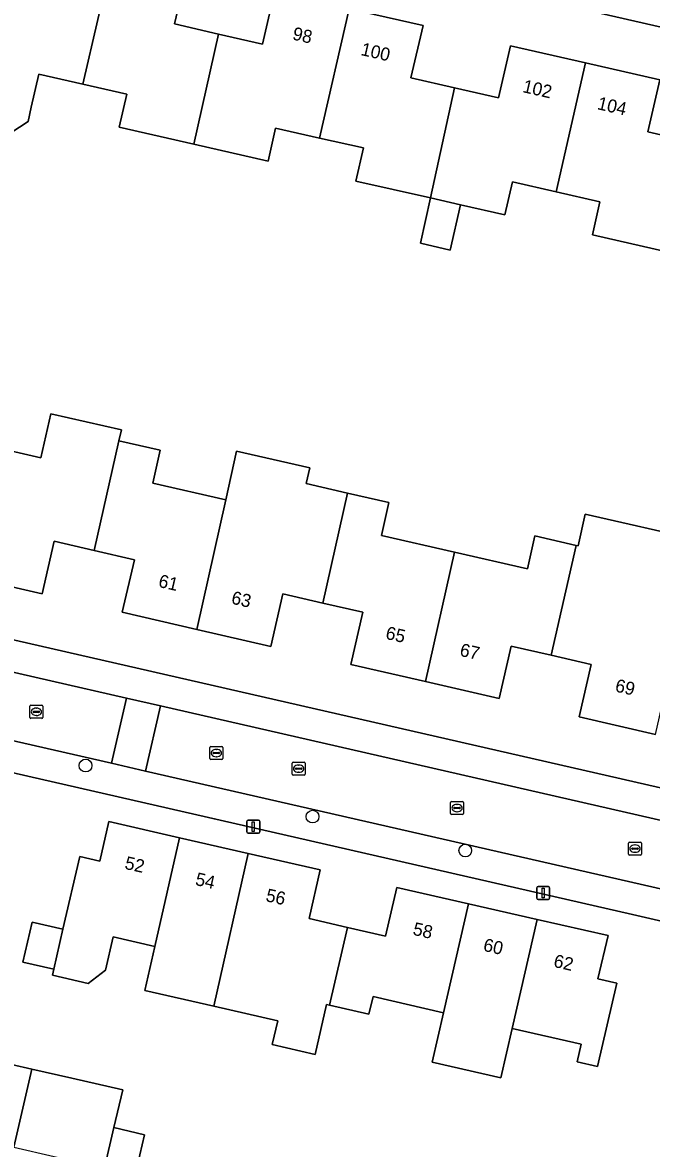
# Model space of a CAD drawing. Extents: x 159626 to 160723, y 388173 to 389416.
# Drawn here: x 160232.5 to 160280.8, y 388620.7 to 388707.3 of the extents above; entities that cross this region are included whole.
import ezdxf

# ---------------------------------------------------------------- set-up
doc = ezdxf.new("R2010")
doc.units = 0
for name, color, linetype in [('IMGEO_Boom', 7, 'Continuous'), ('IMGEO_Erf', 7, 'Continuous'), ('IMGEO_Kolk', 7, 'Continuous'), ('IMGEO_Lichtmast', 7, 'Continuous'), ('IMGEO_Pand', 7, 'Continuous'), ('IMGEO_Pand_nummerreeks', 7, 'Continuous'), ('IMGEO_Rijbaan_lokaal_open', 7, 'Continuous'), ('IMGEO_Rioolput', 7, 'Continuous'), ('IMGEO_Voetpad_open', 7, 'Continuous')]:
    doc.layers.add(name, color=color, linetype=linetype)

msp = doc.modelspace()

# ---------------------------------------------------------------- linework, layer by layer
at = {"layer": 'IMGEO_Boom'}
for centre in [(160237.319, 388650.157), (160254.76, 388646.229), (160266.495, 388643.621)]:
    msp.add_circle(centre, 0.489, dxfattribs=at)
at = {"layer": 'IMGEO_Erf'}
for points in [[(160321.781, 388697.748), (160237.27, 388717.058)], [(160245.1, 388711.22), (160244.166, 388707.186), (160247.535, 388706.406), (160250.906, 388705.626), (160251.84, 388709.66)], [(160257.58, 388708.352), (160263.25, 388707.06), (160262.322, 388703.038), (160265.681, 388702.263), (160269.042, 388701.488), (160269.97, 388705.51), (160275.731, 388704.194), (160281.44, 388702.89), (160280.524, 388698.892), (160283.863, 388698.127)], [(160273.483, 388694.272), (160270.117, 388695.038), (160269.54, 388692.497), (160266.128, 388693.273), (160265.338, 388689.796), (160263.054, 388690.315), (160263.82, 388693.798), (160258.088, 388695.102), (160258.666, 388697.643), (160255.295, 388698.41), (160251.924, 388699.177), (160251.346, 388696.636), (160245.641, 388697.934), (160239.904, 388699.239), (160240.482, 388701.78), (160237.101, 388702.549), (160233.73, 388703.316), (160233.152, 388700.775), (160232.916, 388699.692), (160231.578, 388698.805)], [(160281.989, 388689.665), (160276.272, 388690.966), (160276.85, 388693.506), (160273.483, 388694.272)], [(160230.518, 388674.594), (160233.894, 388673.823), (160234.649, 388677.188), (160240.073, 388675.971), (160239.882, 388675.122), (160243.059, 388674.396), (160242.479, 388671.859), (160248.089, 388670.577), (160248.919, 388674.342), (160254.559, 388673.053), (160254.28, 388671.831), (160257.458, 388671.104), (160260.631, 388670.378), (160260.051, 388667.842), (160265.661, 388666.559), (160271.272, 388665.276), (160271.852, 388667.813), (160275.024, 388667.088), (160275.167, 388667.055), (160275.722, 388669.483), (160284.5, 388667.494)], [(160281.11, 388652.54), (160275.26, 388653.9), (160276.184, 388657.932), (160273.108, 388658.637), (160270.034, 388659.342), (160269.11, 388655.31), (160263.431, 388656.61), (160257.71, 388657.92), (160258.628, 388661.952), (160255.552, 388662.652), (160252.478, 388663.352), (160251.56, 388659.32), (160245.863, 388660.627), (160240.14, 388661.94), (160241.071, 388665.978), (160237.99, 388666.688), (160234.911, 388667.398), (160233.98, 388663.36), (160228.29, 388664.664)], [(160217.738, 388663.033), (160308.833, 388642.18)], [(160306.653, 388632.407), (160279.35, 388638.697), (160215.058, 388653.423), (160211.658, 388638.822), (160208.772, 388626.116), (160214.517, 388624.788), (160228.678, 388621.514), (160230.042, 388627.517), (160233.186, 388626.802), (160236.262, 388626.104), (160240.177, 388625.214), (160239.503, 388622.316), (160241.847, 388621.771), (160241.13, 388618.685)]]:
    msp.add_lwpolyline(points, dxfattribs=at)
msp.add_lwpolyline([(160241.877, 388632.853), (160242.647, 388636.237), (160239.433, 388636.975), (160238.86, 388634.419), (160237.531, 388633.404), (160234.769, 388634.039), (160234.872, 388634.488), (160232.508, 388635.031), (160233.217, 388638.111), (160235.58, 388637.567), (160236.869, 388643.169), (160238.408, 388642.814), (160239.105, 388645.854), (160244.551, 388644.607), (160249.823, 388643.4), (160255.355, 388642.133), (160254.497, 388638.382), (160257.439, 388637.708), (160260.38, 388637.034), (160261.238, 388640.785), (160266.747, 388639.527), (160272.032, 388638.321), (160277.468, 388637.08), (160276.682, 388633.756), (160278.133, 388633.412), (160276.647, 388627.008), (160275.1, 388627.362), (160275.412, 388628.723), (160270.1, 388629.941), (160269.225, 388626.147), (160263.954, 388627.357), (160264.825, 388631.151), (160259.412, 388632.392), (160259.1, 388631.031), (160256.061, 388631.727), (160255.84, 388631.778), (160254.962, 388627.948), (160251.672, 388628.702), (160252.087, 388630.514), (160247.166, 388631.642)], close=True, dxfattribs=at)
at = {"layer": 'IMGEO_Kolk'}
for p, q in [((160233.046, 388653.86), (160233.046, 388654.712)), ((160233.121, 388654.786), (160233.973, 388654.786)), ((160233.534, 388654.566), (160233.559, 388654.566)), ((160234.047, 388654.712), (160234.047, 388653.86)), ((160233.973, 388653.786), (160233.121, 388653.786)), ((160233.305, 388654.28), (160233.305, 388654.292)), ((160233.743, 388654.243), (160233.345, 388654.243)), ((160233.348, 388654.329), (160233.746, 388654.329)), ((160233.557, 388654.006), (160233.532, 388654.006)), ((160233.789, 388654.292), (160233.789, 388654.28)), ((160246.872, 388650.69), (160246.872, 388651.542)), ((160246.947, 388651.616), (160247.799, 388651.616)), ((160247.131, 388651.11), (160247.131, 388651.122)), ((160247.569, 388651.073), (160247.171, 388651.073)), ((160247.174, 388651.159), (160247.572, 388651.159)), ((160247.36, 388651.396), (160247.385, 388651.396)), ((160247.615, 388651.122), (160247.615, 388651.11)), ((160247.873, 388651.542), (160247.873, 388650.69)), ((160247.799, 388650.616), (160246.947, 388650.616)), ((160247.383, 388650.836), (160247.358, 388650.836)), ((160265.367, 388646.46), (160265.367, 388647.312)), ((160265.442, 388647.386), (160266.294, 388647.386)), ((160265.626, 388646.88), (160265.626, 388646.892)), ((160266.064, 388646.843), (160265.666, 388646.843)), ((160265.669, 388646.929), (160266.067, 388646.929)), ((160265.878, 388646.606), (160265.853, 388646.606)), ((160265.855, 388647.166), (160265.88, 388647.166)), ((160266.11, 388646.892), (160266.11, 388646.88)), ((160266.368, 388647.312), (160266.368, 388646.46)), ((160266.294, 388646.386), (160265.442, 388646.386)), ((160279.039, 388643.341), (160279.039, 388644.193)), ((160279.114, 388644.267), (160279.966, 388644.267)), ((160279.527, 388644.047), (160279.552, 388644.047)), ((160280.04, 388644.193), (160280.04, 388643.341)), ((160279.966, 388643.267), (160279.114, 388643.267)), ((160279.298, 388643.761), (160279.298, 388643.773)), ((160279.736, 388643.724), (160279.338, 388643.724)), ((160279.341, 388643.81), (160279.739, 388643.81)), ((160279.55, 388643.487), (160279.525, 388643.487)), ((160279.782, 388643.773), (160279.782, 388643.761))]:
    msp.add_line(p, q, dxfattribs=at)
for points in [[(160233.046, 388653.86), (160233.046, 388654.712)], [(160233.121, 388654.786), (160233.973, 388654.786)], [(160234.047, 388654.712), (160234.047, 388653.86)], [(160233.973, 388653.786), (160233.121, 388653.786)], [(160246.872, 388650.69), (160246.872, 388651.542)], [(160246.947, 388651.616), (160247.799, 388651.616)], [(160247.873, 388651.542), (160247.873, 388650.69)], [(160247.799, 388650.616), (160246.947, 388650.616)], [(160265.367, 388646.46), (160265.367, 388647.312)], [(160265.442, 388647.386), (160266.294, 388647.386)], [(160266.368, 388647.312), (160266.368, 388646.46)], [(160266.294, 388646.386), (160265.442, 388646.386)], [(160279.039, 388643.341), (160279.039, 388644.193)], [(160279.114, 388644.267), (160279.966, 388644.267)], [(160280.04, 388644.193), (160280.04, 388643.341)], [(160279.966, 388643.267), (160279.114, 388643.267)]]:
    msp.add_lwpolyline(points, dxfattribs=at)
for centre, radius, start, end in [((160233.123, 388654.71), 0.0765, 91.55205, 178.44795), ((160233.123, 388654.71), 0.0765, 91.55205, 178.44795), ((160233.971, 388654.71), 0.0765, 1.55205, 88.44795), ((160233.971, 388654.71), 0.0765, 1.55205, 88.44795), ((160233.123, 388653.862), 0.0765, 181.55205, 268.44795), ((160233.123, 388653.862), 0.0765, 181.55205, 268.44795), ((160233.345, 388654.289), 0.0403, 85.87752, 175.75265), ((160233.342, 388654.279), 0.0366, 178.93798, 274.71019), ((160233.746, 388654.286), 0.043, 264.86636, 352.45326), ((160233.75, 388654.291), 0.0386, 1.73085, 96.63898), ((160233.971, 388653.862), 0.0765, 271.55205, 358.44795), ((160233.971, 388653.862), 0.0765, 271.55205, 358.44795), ((160246.949, 388651.54), 0.0765, 91.55205, 178.44795), ((160246.949, 388651.54), 0.0765, 91.55205, 178.44795), ((160247.171, 388651.119), 0.0403, 85.87752, 175.75265), ((160247.168, 388651.109), 0.0366, 178.93798, 274.71019), ((160247.572, 388651.116), 0.043, 264.86636, 352.45326), ((160247.576, 388651.121), 0.0386, 1.73085, 96.63898), ((160247.797, 388651.54), 0.0765, 1.55205, 88.44795), ((160247.797, 388651.54), 0.0765, 1.55205, 88.44795), ((160246.949, 388650.692), 0.0765, 181.55205, 268.44795), ((160246.949, 388650.692), 0.0765, 181.55205, 268.44795), ((160247.797, 388650.692), 0.0765, 271.55205, 358.44795), ((160247.797, 388650.692), 0.0765, 271.55205, 358.44795), ((160265.444, 388647.31), 0.0765, 91.55205, 178.44795), ((160265.444, 388647.31), 0.0765, 91.55205, 178.44795), ((160265.666, 388646.889), 0.0403, 85.87752, 175.75265), ((160265.663, 388646.879), 0.0366, 178.93798, 274.71019), ((160266.067, 388646.886), 0.043, 264.86636, 352.45326), ((160266.071, 388646.891), 0.0386, 1.73085, 96.63898), ((160266.292, 388647.31), 0.0765, 1.55205, 88.44795), ((160266.292, 388647.31), 0.0765, 1.55205, 88.44795), ((160265.444, 388646.462), 0.0765, 181.55205, 268.44795), ((160265.444, 388646.462), 0.0765, 181.55205, 268.44795), ((160266.292, 388646.462), 0.0765, 271.55205, 358.44795), ((160266.292, 388646.462), 0.0765, 271.55205, 358.44795), ((160279.116, 388644.191), 0.0765, 91.55205, 178.44795), ((160279.116, 388644.191), 0.0765, 91.55205, 178.44795), ((160279.964, 388644.191), 0.0765, 1.55205, 88.44795), ((160279.964, 388644.191), 0.0765, 1.55205, 88.44795), ((160279.116, 388643.343), 0.0765, 181.55205, 268.44795), ((160279.116, 388643.343), 0.0765, 181.55205, 268.44795), ((160279.338, 388643.77), 0.0403, 85.87752, 175.75265), ((160279.335, 388643.76), 0.0366, 178.93798, 274.71019), ((160279.739, 388643.767), 0.043, 264.86636, 352.45326), ((160279.743, 388643.772), 0.0386, 1.73085, 96.63898), ((160279.964, 388643.343), 0.0765, 271.55205, 358.44795), ((160279.964, 388643.343), 0.0765, 271.55205, 358.44795)]:
    msp.add_arc(centre, radius, start, end, dxfattribs=at)
for centre, major_axis, ratio, start_param, end_param in [((160233.533, 388654.286), (-0.387, 0.002), 0.722429, 4.712389, 7.853982), ((160233.558, 388654.286), (-0.39, 0.002), 0.717154, 1.570796, 4.712389), ((160247.359, 388651.116), (-0.387, 0.002), 0.722429, 4.712389, 7.853982), ((160247.384, 388651.116), (-0.39, 0.002), 0.717154, 1.570796, 4.712389), ((160265.854, 388646.886), (-0.387, 0.002), 0.722429, 4.712389, 7.853982), ((160265.879, 388646.886), (-0.39, 0.002), 0.717154, 1.570796, 4.712389), ((160279.526, 388643.767), (-0.387, 0.002), 0.722429, 4.712389, 7.853982), ((160279.551, 388643.767), (-0.39, 0.002), 0.717154, 1.570796, 4.712389)]:
    msp.add_ellipse(centre, major_axis=major_axis, ratio=ratio, start_param=start_param, end_param=end_param, dxfattribs=at)
at = {"layer": 'IMGEO_Lichtmast'}
for p, q in [((160249.715, 388645.06), (160249.715, 388645.86)), ((160249.715, 388645.86), (160249.715, 388645.06)), ((160249.815, 388645.96), (160250.605, 388645.96)), ((160250.605, 388645.96), (160249.815, 388645.96)), ((160250.705, 388645.86), (160250.705, 388645.06)), ((160250.705, 388645.06), (160250.705, 388645.86)), ((160250.605, 388644.96), (160249.815, 388644.96)), ((160249.815, 388644.96), (160250.605, 388644.96)), ((160271.992, 388639.952), (160271.992, 388640.752)), ((160271.992, 388640.752), (160271.992, 388639.952)), ((160272.092, 388640.852), (160272.882, 388640.852)), ((160272.882, 388640.852), (160272.092, 388640.852)), ((160272.982, 388640.752), (160272.982, 388639.952)), ((160272.982, 388639.952), (160272.982, 388640.752)), ((160272.882, 388639.852), (160272.092, 388639.852)), ((160272.092, 388639.852), (160272.882, 388639.852))]:
    msp.add_line(p, q, dxfattribs=at)
for points in [[(160250.135, 388645.835), (160250.285, 388645.835), (160250.285, 388645.085), (160250.135, 388645.085), (160250.135, 388645.835)], [(160272.412, 388640.727), (160272.562, 388640.727), (160272.562, 388639.977), (160272.412, 388639.977), (160272.412, 388640.727)]]:
    msp.add_lwpolyline(points, dxfattribs=at)
for centre, start, end in [((160249.815, 388645.86), 90, 180), ((160249.815, 388645.86), 90, 180), ((160250.605, 388645.86), 0, 90), ((160250.605, 388645.86), 360, 90), ((160249.815, 388645.06), 180, 270), ((160249.815, 388645.06), 180, 270), ((160250.605, 388645.06), 270, 0), ((160250.605, 388645.06), 270, 0), ((160272.092, 388640.752), 90, 180), ((160272.092, 388640.752), 90, 180), ((160272.882, 388640.752), 0, 90), ((160272.882, 388640.752), 360, 90), ((160272.092, 388639.952), 180, 270), ((160272.092, 388639.952), 180, 270), ((160272.882, 388639.952), 270, 0), ((160272.882, 388639.952), 270, 0)]:
    msp.add_arc(centre, 0.1, start, end, dxfattribs=at)
at = {"layer": 'IMGEO_Pand'}
for points in [[(160239.411, 388712.521), (160233.69, 388713.83), (160232.796, 388709.901), (160232.392, 388708.126), (160227.4, 388709.263), (160225.341, 388700.225), (160231.578, 388698.805), (160232.916, 388699.692), (160233.152, 388700.775), (160233.73, 388703.316), (160237.101, 388702.549)], [(160237.101, 388702.549), (160240.482, 388701.78), (160239.904, 388699.239), (160245.641, 388697.934), (160247.535, 388706.406), (160244.166, 388707.186), (160245.1, 388711.22), (160239.411, 388712.521)], [(160247.535, 388706.406), (160245.641, 388697.934), (160251.346, 388696.636), (160251.924, 388699.177), (160255.295, 388698.41), (160257.58, 388708.352), (160251.84, 388709.66), (160250.906, 388705.626)], [(160265.681, 388702.263), (160262.322, 388703.038), (160263.25, 388707.06), (160257.58, 388708.352), (160255.295, 388698.41), (160258.666, 388697.643), (160258.088, 388695.102), (160263.82, 388693.798)], [(160275.731, 388704.194), (160269.97, 388705.51), (160269.042, 388701.488), (160265.681, 388702.263), (160263.82, 388693.798), (160266.128, 388693.273), (160269.54, 388692.497), (160270.117, 388695.038), (160273.483, 388694.272)], [(160281.989, 388689.665), (160283.863, 388698.127), (160280.524, 388698.892), (160281.44, 388702.89), (160275.731, 388704.194), (160273.483, 388694.272), (160276.85, 388693.506), (160276.272, 388690.966)], [(160266.128, 388693.273), (160263.82, 388693.798), (160263.054, 388690.315), (160265.338, 388689.796)], [(160239.882, 388675.122), (160240.073, 388675.971), (160234.649, 388677.188), (160233.894, 388673.823), (160230.518, 388674.594), (160228.29, 388664.664), (160233.98, 388663.36), (160234.911, 388667.398), (160237.99, 388666.688)], [(160245.863, 388660.627), (160248.089, 388670.577), (160242.479, 388671.859), (160243.059, 388674.396), (160239.882, 388675.122), (160237.99, 388666.688), (160241.071, 388665.978), (160240.14, 388661.94)], [(160245.863, 388660.627), (160251.56, 388659.32), (160252.478, 388663.352), (160255.552, 388662.652), (160257.458, 388671.104), (160254.28, 388671.831), (160254.559, 388673.053), (160248.919, 388674.342), (160248.089, 388670.577)], [(160263.431, 388656.61), (160265.661, 388666.559), (160260.051, 388667.842), (160260.631, 388670.378), (160257.458, 388671.104), (160255.552, 388662.652), (160258.628, 388661.952), (160257.71, 388657.92)], [(160273.108, 388658.637), (160276.184, 388657.932), (160275.26, 388653.9), (160281.11, 388652.54), (160282.216, 388657.417), (160283.37, 388662.51), (160283.945, 388665.048), (160284.5, 388667.494), (160275.722, 388669.483), (160275.167, 388667.055), (160275.024, 388667.088)], [(160263.431, 388656.61), (160269.11, 388655.31), (160270.034, 388659.342), (160273.108, 388658.637), (160275.024, 388667.088), (160271.852, 388667.813), (160271.272, 388665.276), (160265.661, 388666.559)], [(160244.551, 388644.607), (160239.105, 388645.854), (160238.408, 388642.814), (160236.869, 388643.169), (160235.58, 388637.567), (160234.872, 388634.488), (160234.769, 388634.039), (160237.531, 388633.404), (160238.86, 388634.419), (160239.433, 388636.975), (160242.647, 388636.237)], [(160247.166, 388631.642), (160249.823, 388643.4), (160244.551, 388644.607), (160242.647, 388636.237), (160241.877, 388632.853)], [(160247.166, 388631.642), (160252.087, 388630.514), (160251.672, 388628.702), (160254.962, 388627.948), (160255.84, 388631.778), (160256.061, 388631.727), (160257.439, 388637.708), (160254.497, 388638.382), (160255.355, 388642.133), (160249.823, 388643.4)], [(160264.825, 388631.151), (160266.747, 388639.527), (160261.238, 388640.785), (160260.38, 388637.034), (160257.439, 388637.708), (160256.061, 388631.727), (160259.1, 388631.031), (160259.412, 388632.392)], [(160272.032, 388638.321), (160266.747, 388639.527), (160264.825, 388631.151), (160263.954, 388627.357), (160269.225, 388626.147), (160270.1, 388629.941)], [(160235.58, 388637.567), (160233.217, 388638.111), (160232.508, 388635.031), (160234.872, 388634.488)], [(160272.032, 388638.321), (160270.1, 388629.941), (160275.412, 388628.723), (160275.1, 388627.362), (160276.647, 388627.008), (160278.133, 388633.412), (160276.682, 388633.756), (160277.468, 388637.08)], [(160233.186, 388626.802), (160230.042, 388627.517), (160228.678, 388621.514), (160231.822, 388620.799)], [(160239.503, 388622.316), (160240.177, 388625.214), (160236.262, 388626.104), (160233.186, 388626.802), (160231.822, 388620.799), (160234.898, 388620.101), (160238.776, 388619.221)], [(160239.503, 388622.316), (160238.776, 388619.221), (160241.13, 388618.685), (160241.847, 388621.771)]]:
    msp.add_lwpolyline(points, close=True, dxfattribs=at)
at = {"layer": 'IMGEO_Rijbaan_lokaal_open'}
for points in [[(160217.178, 388660.673), (160216.735, 388660.774), (160215.603, 388655.753), (160239.324, 388650.326), (160240.471, 388655.34)], [(160241.925, 388649.731), (160243.072, 388654.745), (160240.471, 388655.34), (160239.324, 388650.326)], [(160300.711, 388641.549), (160243.072, 388654.745), (160241.925, 388649.731), (160299.566, 388636.545)]]:
    msp.add_lwpolyline(points, close=True, dxfattribs=at)
at = {"layer": 'IMGEO_Rioolput'}
for p, q in [((160253.196, 388649.491), (160253.196, 388650.343)), ((160253.271, 388650.417), (160254.123, 388650.417)), ((160253.684, 388650.197), (160253.709, 388650.197)), ((160254.197, 388650.343), (160254.197, 388649.491)), ((160254.123, 388649.417), (160253.271, 388649.417)), ((160253.455, 388649.911), (160253.455, 388649.923)), ((160253.893, 388649.874), (160253.495, 388649.874)), ((160253.498, 388649.96), (160253.896, 388649.96)), ((160253.707, 388649.637), (160253.682, 388649.637)), ((160253.939, 388649.923), (160253.939, 388649.911))]:
    msp.add_line(p, q, dxfattribs=at)
for points in [[(160253.196, 388649.491), (160253.196, 388650.343)], [(160253.271, 388650.417), (160254.123, 388650.417)], [(160254.197, 388650.343), (160254.197, 388649.491)], [(160254.123, 388649.417), (160253.271, 388649.417)]]:
    msp.add_lwpolyline(points, dxfattribs=at)
for centre, radius, start, end in [((160253.273, 388650.341), 0.0765, 91.55205, 178.44795), ((160253.273, 388650.341), 0.0765, 91.55205, 178.44795), ((160254.121, 388650.341), 0.0765, 1.55205, 88.44795), ((160254.121, 388650.341), 0.0765, 1.55205, 88.44795), ((160253.273, 388649.493), 0.0765, 181.55205, 268.44795), ((160253.273, 388649.493), 0.0765, 181.55205, 268.44795), ((160253.495, 388649.92), 0.0403, 85.87752, 175.75265), ((160253.492, 388649.91), 0.0366, 178.93798, 274.71019), ((160253.896, 388649.917), 0.043, 264.86636, 352.45326), ((160253.9, 388649.922), 0.0386, 1.73085, 96.63898), ((160254.121, 388649.493), 0.0765, 271.55205, 358.44795), ((160254.121, 388649.493), 0.0765, 271.55205, 358.44795)]:
    msp.add_arc(centre, radius, start, end, dxfattribs=at)
for centre, major_axis, ratio, start_param, end_param in [((160253.683, 388649.917), (-0.387, 0.002), 0.722429, 4.712389, 7.853982), ((160253.708, 388649.917), (-0.39, 0.002), 0.717154, 1.570796, 4.712389)]:
    msp.add_ellipse(centre, major_axis=major_axis, ratio=ratio, start_param=start_param, end_param=end_param, dxfattribs=at)
at = {"layer": 'IMGEO_Voetpad_open'}
for points in [[(160174.144, 388731.086), (160179.863, 388729.928), (160181.681, 388729.655), (160183.407, 388729.319), (160227.072, 388719.379), (160229.749, 388718.77), (160237.27, 388717.058), (160321.781, 388697.748), (160325.989, 388696.807)], [(160217.738, 388663.033), (160217.178, 388660.673), (160240.471, 388655.34), (160243.072, 388654.745), (160300.711, 388641.549), (160303.271, 388640.963), (160310.273, 388639.36), (160311.261, 388643.691)], [(160308.833, 388642.18), (160217.738, 388663.033)], [(160312.874, 388638.715), (160310.273, 388639.36), (160309.132, 388634.357), (160302.126, 388635.959), (160299.566, 388636.545), (160241.925, 388649.731), (160239.324, 388650.326), (160215.603, 388655.753), (160215.058, 388653.423), (160279.35, 388638.697), (160306.653, 388632.407)]]:
    msp.add_lwpolyline(points, dxfattribs=at)

# ---------------------------------------------------------------- texts
at = {"layer": 'IMGEO_Pand_nummerreeks'}
for s, rotation, p in [('98', 347.16318, (160253.161, 388705.994)), ('100', 347.16318, (160258.417, 388704.796)), ('102', 347.13137, (160270.85, 388701.945)), ('104', 347.13314, (160276.587, 388700.634)), ('61', 347.07869, (160242.863, 388663.902)), ('63', 347.07869, (160248.463, 388662.617)), ('65', 347.10453, (160260.317, 388659.908)), ('67', 347.10453, (160266.017, 388658.603)), ('69', 346.91243, (160277.951, 388655.862)), ('52', 347.10272, (160240.273, 388642.222)), ('54', 347.1025, (160245.693, 388640.981)), ('56', 347.1025, (160251.109, 388639.74)), ('58', 347.14082, (160262.411, 388637.153)), ('60', 347.14283, (160267.821, 388635.918)), ('62', 347.14082, (160273.225, 388634.684))]:
    msp.add_text(s, height=1, rotation=rotation, dxfattribs=at).set_placement(p)

doc.saveas('drawing.dxf')
